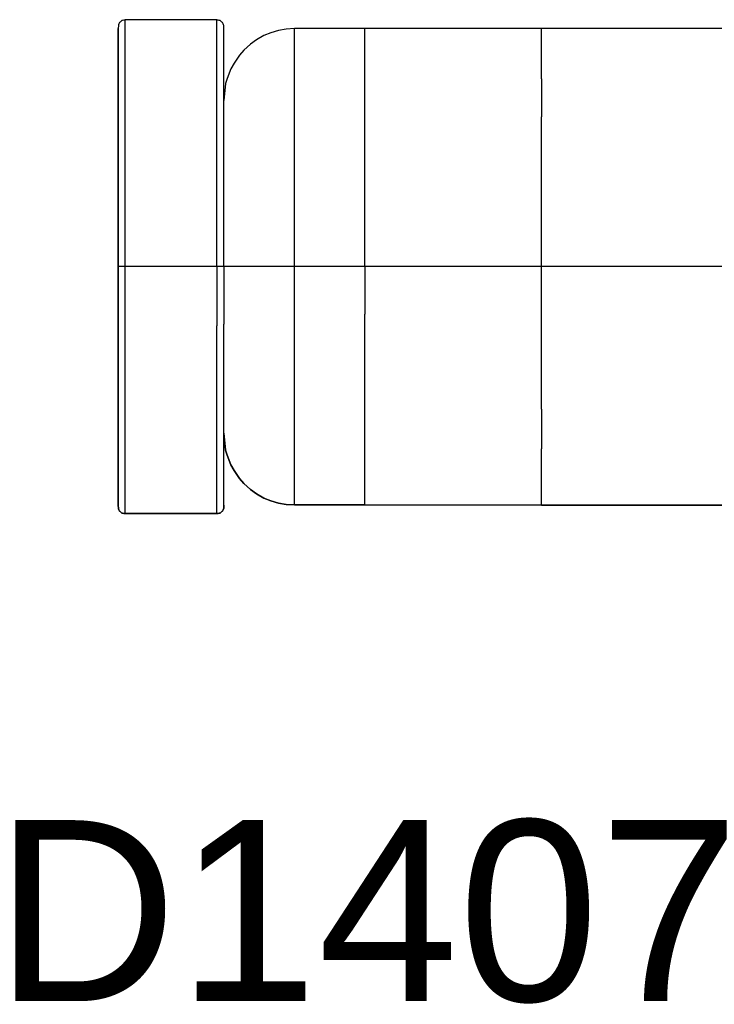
# Model space of a CAD drawing. Header units: inches. Extents: x 0 to 474, y -297 to 0.
# Tile 291 of 303: x 271.98 to 273.95, y -149.84 to -147.05. Entities that reach past the tile are written whole.
import ezdxf

# ---------------------------------------------------------------- set-up
doc = ezdxf.new("R2010")
doc.units = ezdxf.units.IN
doc.header["$MEASUREMENT"] = 0
doc.styles.add('Arial0', font='arial.ttf', dxfattribs={"height": 3.644212})

msp = doc.modelspace()

# ---------------------------------------------------------------- linework, layer by layer
at = {"color": 7, "true_color": 0xffffff}
for p, q in [((272.2608, -147.0668), (272.2598, -147.0758)), ((272.2608, -147.0668), (272.2598, -147.0758)), ((272.2618, -147.0628), (272.2608, -147.0658)), ((272.2618, -147.0628), (272.2608, -147.0658)), ((272.2608, -147.0658), (272.2608, -147.0668)), ((272.2608, -147.0658), (272.2608, -147.0668)), ((272.2628, -147.0608), (272.2618, -147.0628)), ((272.2628, -147.0608), (272.2618, -147.0628)), ((272.2638, -147.0588), (272.2628, -147.0608)), ((272.2638, -147.0588), (272.2628, -147.0608)), ((272.2658, -147.0578), (272.2638, -147.0588)), ((272.2658, -147.0578), (272.2638, -147.0588)), ((272.2678, -147.0558), (272.2658, -147.0578)), ((272.2678, -147.0558), (272.2658, -147.0578)), ((272.2688, -147.0548), (272.2678, -147.0558)), ((272.2688, -147.0548), (272.2678, -147.0558)), ((272.2708, -147.0528), (272.2688, -147.0548)), ((272.2708, -147.0528), (272.2688, -147.0548)), ((272.2728, -147.0528), (272.2708, -147.0528)), ((272.2728, -147.0528), (272.2708, -147.0528)), ((272.2758, -147.0518), (272.2728, -147.0528)), ((272.2758, -147.0518), (272.2728, -147.0528)), ((272.2778, -147.0518), (272.2758, -147.0518)), ((272.2778, -147.0518), (272.2758, -147.0518)), ((272.2798, -147.0508), (272.2778, -147.0518)), ((272.2798, -147.0508), (272.2778, -147.0518)), ((272.5398, -147.0508), (272.2798, -147.0508)), ((272.2798, -147.0568), (272.2798, -147.0508)), ((272.4098, -147.0508), (272.2798, -147.0508)), ((272.2798, -147.0968), (272.2798, -147.0568)), ((272.5398, -147.0508), (272.4098, -147.0508)), ((272.5418, -147.0518), (272.5398, -147.0508)), ((272.5398, -147.0568), (272.5398, -147.0508)), ((272.5418, -147.0518), (272.5398, -147.0508)), ((272.5398, -147.0968), (272.5398, -147.0568)), ((272.5438, -147.0518), (272.5418, -147.0518)), ((272.5438, -147.0518), (272.5418, -147.0518)), ((272.5468, -147.0528), (272.5438, -147.0518)), ((272.5468, -147.0528), (272.5438, -147.0518)), ((272.5488, -147.0528), (272.5468, -147.0528)), ((272.5488, -147.0528), (272.5468, -147.0528)), ((272.5508, -147.0548), (272.5488, -147.0528)), ((272.5508, -147.0548), (272.5488, -147.0528)), ((272.5518, -147.0558), (272.5508, -147.0548)), ((272.5518, -147.0558), (272.5508, -147.0548)), ((272.5538, -147.0578), (272.5518, -147.0558)), ((272.5538, -147.0578), (272.5518, -147.0558)), ((272.5558, -147.0588), (272.5538, -147.0578)), ((272.5558, -147.0588), (272.5538, -147.0578)), ((272.5568, -147.0608), (272.5558, -147.0588)), ((272.5568, -147.0608), (272.5558, -147.0588)), ((272.5578, -147.0628), (272.5568, -147.0608)), ((272.5578, -147.0628), (272.5568, -147.0608)), ((272.5588, -147.0658), (272.5578, -147.0628)), ((272.5588, -147.0658), (272.5578, -147.0628)), ((272.5598, -147.0668), (272.5588, -147.0658)), ((272.5598, -147.0668), (272.5588, -147.0658)), ((272.5598, -147.2798), (272.5598, -147.0668)), ((272.5598, -147.0758), (272.5598, -147.0668)), ((272.2598, -147.0758), (272.2598, -147.7508)), ((272.2598, -147.1158), (272.2598, -147.0758)), ((272.2798, -147.1748), (272.2798, -147.0968)), ((272.5398, -147.1748), (272.5398, -147.0968)), ((272.5598, -147.1158), (272.5598, -147.0758)), ((272.6728, -147.0958), (272.6518, -147.1078)), ((272.6728, -147.0958), (272.6518, -147.1078)), ((272.6928, -147.0878), (272.6728, -147.0958)), ((272.6928, -147.0878), (272.6728, -147.0958)), ((272.7148, -147.0818), (272.6928, -147.0878)), ((272.7148, -147.0818), (272.6928, -147.0878)), ((272.7368, -147.0778), (272.7148, -147.0818)), ((272.7368, -147.0778), (272.7148, -147.0818)), ((272.7598, -147.0758), (272.7368, -147.0778)), ((272.7598, -147.0758), (272.7368, -147.0778)), ((272.9598, -147.0758), (272.7598, -147.0758)), ((272.7598, -147.0808), (272.7598, -147.0758)), ((272.9228, -147.0758), (272.7598, -147.0758)), ((272.7598, -147.1198), (272.7598, -147.0808)), ((272.9598, -147.0758), (272.9228, -147.0758)), ((273.4598, -147.0758), (272.9598, -147.0758)), ((272.9598, -147.0898), (272.9598, -147.0758)), ((273.4598, -147.0758), (272.9598, -147.0758)), ((272.9598, -147.1378), (272.9598, -147.0898)), ((275.2598, -147.0758), (273.4598, -147.0758)), ((273.4598, -147.0908), (273.4598, -147.0758)), ((275.2598, -147.0758), (273.4598, -147.0758)), ((273.4598, -147.1388), (273.4598, -147.0908)), ((272.2598, -147.1918), (272.2598, -147.1158)), ((272.5598, -147.1918), (272.5598, -147.1158)), ((272.6348, -147.1198), (272.6168, -147.1368)), ((272.6348, -147.1198), (272.6168, -147.1368)), ((272.6518, -147.1078), (272.6348, -147.1198)), ((272.6518, -147.1078), (272.6348, -147.1198)), ((272.7598, -147.1958), (272.7598, -147.1198)), ((272.6038, -147.1518), (272.5888, -147.1738)), ((272.6038, -147.1518), (272.5888, -147.1738)), ((272.6168, -147.1368), (272.6038, -147.1518)), ((272.6168, -147.1368), (272.6038, -147.1518)), ((272.9598, -147.2168), (272.9598, -147.1378)), ((273.4598, -147.2188), (273.4598, -147.1388)), ((272.2798, -147.2868), (272.2798, -147.1748)), ((272.5398, -147.2868), (272.5398, -147.1748)), ((272.5888, -147.1738), (272.5798, -147.1898)), ((272.5888, -147.1738), (272.5798, -147.1898)), ((272.2598, -147.3008), (272.2598, -147.1918)), ((272.5598, -147.3008), (272.5598, -147.1918)), ((272.5798, -147.1898), (272.5688, -147.2178)), ((272.5798, -147.1898), (272.5688, -147.2178)), ((272.7598, -147.3038), (272.7598, -147.1958)), ((272.5648, -147.2318), (272.5598, -147.2798)), ((272.5648, -147.2318), (272.5598, -147.2798)), ((272.5688, -147.2178), (272.5648, -147.2318)), ((272.5688, -147.2178), (272.5648, -147.2318)), ((272.9598, -147.3248), (272.9598, -147.2168)), ((273.4598, -147.2188), (273.4598, -147.3258)), ((272.2798, -147.4258), (272.2798, -147.2868)), ((272.5398, -147.4258), (272.5398, -147.2868)), ((272.2598, -147.4348), (272.2598, -147.3008)), ((272.5598, -147.4348), (272.5598, -147.3008)), ((272.7598, -147.4378), (272.7598, -147.3038)), ((272.9598, -147.4538), (272.9598, -147.3248)), ((273.4598, -147.4548), (273.4598, -147.3258)), ((272.2798, -147.5838), (272.2798, -147.4258)), ((272.5398, -147.5838), (272.5398, -147.4258)), ((272.2598, -147.5888), (272.2598, -147.4348)), ((272.5598, -147.5888), (272.5598, -147.4348)), ((272.7598, -147.5898), (272.7598, -147.4378)), ((272.9598, -147.5988), (272.9598, -147.4538)), ((273.4598, -147.5988), (273.4598, -147.4548)), ((272.2598, -147.7508), (272.2598, -147.5888)), ((272.2798, -147.7508), (272.2798, -147.5838)), ((272.5398, -147.7508), (272.5398, -147.5838)), ((272.5598, -147.7508), (272.5598, -147.5888)), ((272.7598, -147.7508), (272.7598, -147.5898)), ((272.9598, -147.7508), (272.9598, -147.5988)), ((273.4598, -147.7508), (273.4598, -147.5988)), ((272.2598, -147.7508), (272.2598, -148.4268)), ((272.2598, -147.9138), (272.2598, -147.7508)), ((272.2608, -147.7508), (272.2598, -147.7508)), ((272.2618, -147.7508), (272.2608, -147.7508)), ((272.2638, -147.7508), (272.2618, -147.7508)), ((272.2678, -147.7508), (272.2638, -147.7508)), ((272.2708, -147.7508), (272.2678, -147.7508)), ((272.2758, -147.7508), (272.2708, -147.7508)), ((272.2798, -147.7508), (272.2758, -147.7508)), ((272.2798, -147.9188), (272.2798, -147.7508)), ((272.5398, -147.7508), (272.2798, -147.7508)), ((272.5398, -147.7508), (272.5398, -147.9188)), ((272.5438, -147.7508), (272.5398, -147.7508)), ((272.5488, -147.7508), (272.5438, -147.7508)), ((272.5518, -147.7508), (272.5488, -147.7508)), ((272.5558, -147.7508), (272.5518, -147.7508)), ((272.5578, -147.7508), (272.5558, -147.7508)), ((272.5598, -147.7508), (272.5578, -147.7508)), ((272.5598, -147.7508), (272.5598, -147.9138)), ((272.5648, -147.7508), (272.5598, -147.7508)), ((272.5598, -147.7508), (272.5598, -147.7508)), ((272.5798, -147.7508), (272.5648, -147.7508)), ((272.6038, -147.7508), (272.5798, -147.7508)), ((272.6348, -147.7508), (272.6038, -147.7508)), ((272.6728, -147.7508), (272.6348, -147.7508)), ((272.7148, -147.7508), (272.6728, -147.7508)), ((272.7598, -147.7508), (272.7148, -147.7508)), ((272.7598, -147.9128), (272.7598, -147.7508)), ((272.9598, -147.7508), (272.7598, -147.7508)), ((272.9598, -147.7508), (272.9598, -147.8858)), ((273.4598, -147.7508), (272.9598, -147.7508)), ((273.4598, -147.8898), (273.4598, -147.7508)), ((275.2598, -147.7508), (273.4598, -147.7508)), ((272.9598, -148.0158), (272.9598, -147.8858)), ((273.4598, -148.0218), (273.4598, -147.8898)), ((272.2598, -148.0678), (272.2598, -147.9138)), ((272.2798, -148.0768), (272.2798, -147.9188)), ((272.5398, -148.0768), (272.5398, -147.9188)), ((272.5598, -148.0678), (272.5598, -147.9138)), ((272.7598, -148.0648), (272.7598, -147.9128)), ((272.9598, -148.1488), (272.9598, -148.0158)), ((273.4598, -148.1548), (273.4598, -148.0218)), ((272.2598, -148.2018), (272.2598, -148.0678)), ((272.5598, -148.2018), (272.5598, -148.0678)), ((272.7598, -148.1988), (272.7598, -148.0648)), ((272.2798, -148.2158), (272.2798, -148.0768)), ((272.5398, -148.2158), (272.5398, -148.0768)), ((272.9598, -148.2628), (272.9598, -148.1488)), ((273.4598, -148.1548), (273.4598, -148.2668)), ((272.2598, -148.3108), (272.2598, -148.2018)), ((272.5598, -148.3108), (272.5598, -148.2018)), ((272.7598, -148.3068), (272.7598, -148.1988)), ((272.2798, -148.3278), (272.2798, -148.2158)), ((272.5398, -148.3278), (272.5398, -148.2158)), ((272.5598, -148.4268), (272.5598, -148.2228)), ((272.5598, -148.2228), (272.5648, -148.2708)), ((272.5648, -148.2668), (272.5598, -148.2228)), ((272.5648, -148.2708), (272.5598, -148.2228)), ((272.9598, -148.3488), (272.9598, -148.2628)), ((273.4598, -148.3508), (273.4598, -148.2668)), ((272.5648, -148.2708), (272.5688, -148.2848)), ((272.5688, -148.2848), (272.5648, -148.2708)), ((272.5688, -148.2848), (272.5798, -148.3128)), ((272.5798, -148.3128), (272.5688, -148.2848)), ((272.2598, -148.3868), (272.2598, -148.3108)), ((272.5598, -148.3868), (272.5598, -148.3108)), ((272.5798, -148.3128), (272.5888, -148.3288)), ((272.5888, -148.3288), (272.5798, -148.3128)), ((272.7598, -148.3828), (272.7598, -148.3068)), ((272.2798, -148.4058), (272.2798, -148.3278)), ((272.5398, -148.4058), (272.5398, -148.3278)), ((272.5888, -148.3288), (272.6038, -148.3508)), ((272.6038, -148.3508), (272.5888, -148.3288)), ((272.6038, -148.3508), (272.6168, -148.3658)), ((272.6168, -148.3658), (272.6038, -148.3508)), ((272.9598, -148.4038), (272.9598, -148.3488)), ((273.4598, -148.4058), (273.4598, -148.3508)), ((272.6168, -148.3658), (272.6348, -148.3828)), ((272.6348, -148.3828), (272.6168, -148.3658)), ((272.2598, -148.4268), (272.2598, -148.3868)), ((272.2798, -148.4458), (272.2798, -148.4058)), ((272.5398, -148.4458), (272.5398, -148.4058)), ((272.5598, -148.4268), (272.5598, -148.3868)), ((272.6348, -148.3828), (272.6518, -148.3948)), ((272.6518, -148.3948), (272.6348, -148.3828)), ((272.6518, -148.3948), (272.6728, -148.4068)), ((272.6728, -148.4068), (272.6518, -148.3948)), ((272.6728, -148.4068), (272.6928, -148.4148)), ((272.6928, -148.4148), (272.6728, -148.4068)), ((272.7598, -148.4218), (272.7598, -148.3828)), ((272.9598, -148.4258), (272.9598, -148.4038)), ((273.4598, -148.4268), (273.4598, -148.4058)), ((272.2598, -148.4268), (272.2608, -148.4358)), ((272.2608, -148.4308), (272.2598, -148.4268)), ((272.2608, -148.4358), (272.2598, -148.4268)), ((272.2608, -148.4358), (272.2608, -148.4368)), ((272.2608, -148.4368), (272.2608, -148.4358)), ((272.5588, -148.4368), (272.5598, -148.4358)), ((272.5598, -148.4358), (272.5588, -148.4368)), ((272.5598, -148.4358), (272.5598, -148.4268)), ((272.5598, -148.4268), (272.5598, -148.4308)), ((272.5598, -148.4268), (272.5598, -148.4358)), ((272.6928, -148.4148), (272.7148, -148.4208)), ((272.7148, -148.4208), (272.6928, -148.4148)), ((272.7148, -148.4208), (272.7368, -148.4248)), ((272.7368, -148.4248), (272.7148, -148.4208)), ((272.7368, -148.4248), (272.7598, -148.4258)), ((272.7598, -148.4258), (272.7368, -148.4248)), ((272.7598, -148.4258), (272.7598, -148.4218)), ((272.7598, -148.4258), (272.9598, -148.4258)), ((272.9228, -148.4258), (272.7598, -148.4258)), ((272.9598, -148.4258), (272.9228, -148.4258)), ((272.9598, -148.4258), (273.4598, -148.4268)), ((272.9598, -148.4258), (272.9598, -148.4258)), ((273.4598, -148.4268), (272.9598, -148.4258)), ((273.4598, -148.4268), (275.2598, -148.4258)), ((275.2598, -148.4258), (273.4598, -148.4268)), ((272.2608, -148.4368), (272.2618, -148.4398)), ((272.2618, -148.4398), (272.2608, -148.4368)), ((272.2618, -148.4398), (272.2628, -148.4418)), ((272.2628, -148.4418), (272.2618, -148.4398)), ((272.2628, -148.4418), (272.2638, -148.4438)), ((272.2638, -148.4438), (272.2628, -148.4418)), ((272.2638, -148.4438), (272.2658, -148.4448)), ((272.2658, -148.4448), (272.2638, -148.4438)), ((272.2658, -148.4448), (272.2678, -148.4468)), ((272.2678, -148.4468), (272.2658, -148.4448)), ((272.2678, -148.4468), (272.2688, -148.4478)), ((272.2688, -148.4478), (272.2678, -148.4468)), ((272.2688, -148.4478), (272.2708, -148.4498)), ((272.2708, -148.4498), (272.2688, -148.4478)), ((272.2708, -148.4498), (272.2728, -148.4498)), ((272.2728, -148.4498), (272.2708, -148.4498)), ((272.2728, -148.4498), (272.2758, -148.4508)), ((272.2758, -148.4508), (272.2728, -148.4498)), ((272.2758, -148.4508), (272.2798, -148.4508)), ((272.2778, -148.4508), (272.2758, -148.4508)), ((272.2798, -148.4508), (272.2778, -148.4508)), ((272.2798, -148.4508), (272.2798, -148.4458)), ((272.2798, -148.4508), (272.5398, -148.4508)), ((272.4098, -148.4508), (272.2798, -148.4508)), ((272.5398, -148.4508), (272.4098, -148.4508)), ((272.5398, -148.4508), (272.5398, -148.4458)), ((272.5398, -148.4508), (272.5438, -148.4508)), ((272.5418, -148.4508), (272.5398, -148.4508)), ((272.5438, -148.4508), (272.5418, -148.4508)), ((272.5438, -148.4508), (272.5468, -148.4498)), ((272.5468, -148.4498), (272.5438, -148.4508)), ((272.5468, -148.4498), (272.5488, -148.4498)), ((272.5488, -148.4498), (272.5468, -148.4498)), ((272.5488, -148.4498), (272.5508, -148.4478)), ((272.5508, -148.4478), (272.5488, -148.4498)), ((272.5508, -148.4478), (272.5518, -148.4468)), ((272.5518, -148.4468), (272.5508, -148.4478)), ((272.5518, -148.4468), (272.5538, -148.4448)), ((272.5538, -148.4448), (272.5518, -148.4468)), ((272.5538, -148.4448), (272.5558, -148.4438)), ((272.5558, -148.4438), (272.5538, -148.4448)), ((272.5558, -148.4438), (272.5568, -148.4418)), ((272.5568, -148.4418), (272.5558, -148.4438)), ((272.5568, -148.4418), (272.5578, -148.4398)), ((272.5578, -148.4398), (272.5568, -148.4418)), ((272.5578, -148.4398), (272.5588, -148.4368)), ((272.5588, -148.4368), (272.5578, -148.4398))]:
    msp.add_line(p, q, dxfattribs=at)
at = {"color": 18, "true_color": 0x000000}
for p, q in [((272.2608, -147.0668), (272.2598, -147.0758)), ((272.2608, -147.0668), (272.2598, -147.0758)), ((272.2618, -147.0628), (272.2608, -147.0658)), ((272.2618, -147.0628), (272.2608, -147.0658)), ((272.2608, -147.0658), (272.2608, -147.0668)), ((272.2608, -147.0658), (272.2608, -147.0668)), ((272.2628, -147.0608), (272.2618, -147.0628)), ((272.2628, -147.0608), (272.2618, -147.0628)), ((272.2638, -147.0588), (272.2628, -147.0608)), ((272.2638, -147.0588), (272.2628, -147.0608)), ((272.2658, -147.0578), (272.2638, -147.0588)), ((272.2658, -147.0578), (272.2638, -147.0588)), ((272.2678, -147.0558), (272.2658, -147.0578)), ((272.2678, -147.0558), (272.2658, -147.0578)), ((272.2688, -147.0548), (272.2678, -147.0558)), ((272.2688, -147.0548), (272.2678, -147.0558)), ((272.2708, -147.0528), (272.2688, -147.0548)), ((272.2708, -147.0528), (272.2688, -147.0548)), ((272.2728, -147.0528), (272.2708, -147.0528)), ((272.2728, -147.0528), (272.2708, -147.0528)), ((272.2758, -147.0518), (272.2728, -147.0528)), ((272.2758, -147.0518), (272.2728, -147.0528)), ((272.2778, -147.0518), (272.2758, -147.0518)), ((272.2778, -147.0518), (272.2758, -147.0518)), ((272.2798, -147.0508), (272.2778, -147.0518)), ((272.2798, -147.0508), (272.2778, -147.0518)), ((272.5398, -147.0508), (272.2798, -147.0508)), ((272.2798, -147.0568), (272.2798, -147.0508)), ((272.4098, -147.0508), (272.2798, -147.0508)), ((272.2798, -147.0968), (272.2798, -147.0568)), ((272.5398, -147.0508), (272.4098, -147.0508)), ((272.5418, -147.0518), (272.5398, -147.0508)), ((272.5398, -147.0568), (272.5398, -147.0508)), ((272.5418, -147.0518), (272.5398, -147.0508)), ((272.5398, -147.0968), (272.5398, -147.0568)), ((272.5438, -147.0518), (272.5418, -147.0518)), ((272.5438, -147.0518), (272.5418, -147.0518)), ((272.5468, -147.0528), (272.5438, -147.0518)), ((272.5468, -147.0528), (272.5438, -147.0518)), ((272.5488, -147.0528), (272.5468, -147.0528)), ((272.5488, -147.0528), (272.5468, -147.0528)), ((272.5508, -147.0548), (272.5488, -147.0528)), ((272.5508, -147.0548), (272.5488, -147.0528)), ((272.5518, -147.0558), (272.5508, -147.0548)), ((272.5518, -147.0558), (272.5508, -147.0548)), ((272.5538, -147.0578), (272.5518, -147.0558)), ((272.5538, -147.0578), (272.5518, -147.0558)), ((272.5558, -147.0588), (272.5538, -147.0578)), ((272.5558, -147.0588), (272.5538, -147.0578)), ((272.5568, -147.0608), (272.5558, -147.0588)), ((272.5568, -147.0608), (272.5558, -147.0588)), ((272.5578, -147.0628), (272.5568, -147.0608)), ((272.5578, -147.0628), (272.5568, -147.0608)), ((272.5588, -147.0658), (272.5578, -147.0628)), ((272.5588, -147.0658), (272.5578, -147.0628)), ((272.5598, -147.0668), (272.5588, -147.0658)), ((272.5598, -147.0668), (272.5588, -147.0658)), ((272.5598, -147.2798), (272.5598, -147.0668)), ((272.5598, -147.0758), (272.5598, -147.0668)), ((272.2598, -147.0758), (272.2598, -147.7508)), ((272.2598, -147.1158), (272.2598, -147.0758)), ((272.2798, -147.1748), (272.2798, -147.0968)), ((272.5398, -147.1748), (272.5398, -147.0968)), ((272.5598, -147.1158), (272.5598, -147.0758)), ((272.6728, -147.0958), (272.6518, -147.1078)), ((272.6728, -147.0958), (272.6518, -147.1078)), ((272.6928, -147.0878), (272.6728, -147.0958)), ((272.6928, -147.0878), (272.6728, -147.0958)), ((272.7148, -147.0818), (272.6928, -147.0878)), ((272.7148, -147.0818), (272.6928, -147.0878)), ((272.7368, -147.0778), (272.7148, -147.0818)), ((272.7368, -147.0778), (272.7148, -147.0818)), ((272.7598, -147.0758), (272.7368, -147.0778)), ((272.7598, -147.0758), (272.7368, -147.0778)), ((272.9598, -147.0758), (272.7598, -147.0758)), ((272.7598, -147.0808), (272.7598, -147.0758)), ((272.9228, -147.0758), (272.7598, -147.0758)), ((272.7598, -147.1198), (272.7598, -147.0808)), ((272.9598, -147.0758), (272.9228, -147.0758)), ((273.4598, -147.0758), (272.9598, -147.0758)), ((272.9598, -147.0898), (272.9598, -147.0758)), ((273.4598, -147.0758), (272.9598, -147.0758)), ((272.9598, -147.1378), (272.9598, -147.0898)), ((275.2598, -147.0758), (273.4598, -147.0758)), ((273.4598, -147.0908), (273.4598, -147.0758)), ((275.2598, -147.0758), (273.4598, -147.0758)), ((273.4598, -147.1388), (273.4598, -147.0908)), ((272.2598, -147.1918), (272.2598, -147.1158)), ((272.5598, -147.1918), (272.5598, -147.1158)), ((272.6348, -147.1198), (272.6168, -147.1368)), ((272.6348, -147.1198), (272.6168, -147.1368)), ((272.6518, -147.1078), (272.6348, -147.1198)), ((272.6518, -147.1078), (272.6348, -147.1198)), ((272.7598, -147.1958), (272.7598, -147.1198)), ((272.6038, -147.1518), (272.5888, -147.1738)), ((272.6038, -147.1518), (272.5888, -147.1738)), ((272.6168, -147.1368), (272.6038, -147.1518)), ((272.6168, -147.1368), (272.6038, -147.1518)), ((272.9598, -147.2168), (272.9598, -147.1378)), ((273.4598, -147.2188), (273.4598, -147.1388)), ((272.2798, -147.2868), (272.2798, -147.1748)), ((272.5398, -147.2868), (272.5398, -147.1748)), ((272.5888, -147.1738), (272.5798, -147.1898)), ((272.5888, -147.1738), (272.5798, -147.1898)), ((272.2598, -147.3008), (272.2598, -147.1918)), ((272.5598, -147.3008), (272.5598, -147.1918)), ((272.5798, -147.1898), (272.5688, -147.2178)), ((272.5798, -147.1898), (272.5688, -147.2178)), ((272.7598, -147.3038), (272.7598, -147.1958)), ((272.5648, -147.2318), (272.5598, -147.2798)), ((272.5648, -147.2318), (272.5598, -147.2798)), ((272.5688, -147.2178), (272.5648, -147.2318)), ((272.5688, -147.2178), (272.5648, -147.2318)), ((272.9598, -147.3248), (272.9598, -147.2168)), ((273.4598, -147.2188), (273.4598, -147.3258)), ((272.2798, -147.4258), (272.2798, -147.2868)), ((272.5398, -147.4258), (272.5398, -147.2868)), ((272.2598, -147.4348), (272.2598, -147.3008)), ((272.5598, -147.4348), (272.5598, -147.3008)), ((272.7598, -147.4378), (272.7598, -147.3038)), ((272.9598, -147.4538), (272.9598, -147.3248)), ((273.4598, -147.4548), (273.4598, -147.3258)), ((272.2798, -147.5838), (272.2798, -147.4258)), ((272.5398, -147.5838), (272.5398, -147.4258)), ((272.2598, -147.5888), (272.2598, -147.4348)), ((272.5598, -147.5888), (272.5598, -147.4348)), ((272.7598, -147.5898), (272.7598, -147.4378)), ((272.9598, -147.5988), (272.9598, -147.4538)), ((273.4598, -147.5988), (273.4598, -147.4548)), ((272.2598, -147.7508), (272.2598, -147.5888)), ((272.2798, -147.7508), (272.2798, -147.5838)), ((272.5398, -147.7508), (272.5398, -147.5838)), ((272.5598, -147.7508), (272.5598, -147.5888)), ((272.7598, -147.7508), (272.7598, -147.5898)), ((272.9598, -147.7508), (272.9598, -147.5988)), ((273.4598, -147.7508), (273.4598, -147.5988)), ((272.2598, -147.7508), (272.2598, -148.4268)), ((272.2598, -147.9138), (272.2598, -147.7508)), ((272.2608, -147.7508), (272.2598, -147.7508)), ((272.2618, -147.7508), (272.2608, -147.7508)), ((272.2638, -147.7508), (272.2618, -147.7508)), ((272.2678, -147.7508), (272.2638, -147.7508)), ((272.2708, -147.7508), (272.2678, -147.7508)), ((272.2758, -147.7508), (272.2708, -147.7508)), ((272.2798, -147.7508), (272.2758, -147.7508)), ((272.2798, -147.9188), (272.2798, -147.7508)), ((272.5398, -147.7508), (272.2798, -147.7508)), ((272.5398, -147.7508), (272.5398, -147.9188)), ((272.5438, -147.7508), (272.5398, -147.7508)), ((272.5488, -147.7508), (272.5438, -147.7508)), ((272.5518, -147.7508), (272.5488, -147.7508)), ((272.5558, -147.7508), (272.5518, -147.7508)), ((272.5578, -147.7508), (272.5558, -147.7508)), ((272.5598, -147.7508), (272.5578, -147.7508)), ((272.5598, -147.7508), (272.5598, -147.9138)), ((272.5648, -147.7508), (272.5598, -147.7508)), ((272.5598, -147.7508), (272.5598, -147.7508)), ((272.5798, -147.7508), (272.5648, -147.7508)), ((272.6038, -147.7508), (272.5798, -147.7508)), ((272.6348, -147.7508), (272.6038, -147.7508)), ((272.6728, -147.7508), (272.6348, -147.7508)), ((272.7148, -147.7508), (272.6728, -147.7508)), ((272.7598, -147.7508), (272.7148, -147.7508)), ((272.7598, -147.9128), (272.7598, -147.7508)), ((272.9598, -147.7508), (272.7598, -147.7508)), ((272.9598, -147.7508), (272.9598, -147.8858)), ((273.4598, -147.7508), (272.9598, -147.7508)), ((273.4598, -147.8898), (273.4598, -147.7508)), ((275.2598, -147.7508), (273.4598, -147.7508)), ((272.9598, -148.0158), (272.9598, -147.8858)), ((273.4598, -148.0218), (273.4598, -147.8898)), ((272.2598, -148.0678), (272.2598, -147.9138)), ((272.2798, -148.0768), (272.2798, -147.9188)), ((272.5398, -148.0768), (272.5398, -147.9188)), ((272.5598, -148.0678), (272.5598, -147.9138)), ((272.7598, -148.0648), (272.7598, -147.9128)), ((272.9598, -148.1488), (272.9598, -148.0158)), ((273.4598, -148.1548), (273.4598, -148.0218)), ((272.2598, -148.2018), (272.2598, -148.0678)), ((272.5598, -148.2018), (272.5598, -148.0678)), ((272.7598, -148.1988), (272.7598, -148.0648)), ((272.2798, -148.2158), (272.2798, -148.0768)), ((272.5398, -148.2158), (272.5398, -148.0768)), ((272.9598, -148.2628), (272.9598, -148.1488)), ((273.4598, -148.1548), (273.4598, -148.2668)), ((272.2598, -148.3108), (272.2598, -148.2018)), ((272.5598, -148.3108), (272.5598, -148.2018)), ((272.7598, -148.3068), (272.7598, -148.1988)), ((272.2798, -148.3278), (272.2798, -148.2158)), ((272.5398, -148.3278), (272.5398, -148.2158)), ((272.5598, -148.4268), (272.5598, -148.2228)), ((272.5598, -148.2228), (272.5648, -148.2708)), ((272.5648, -148.2668), (272.5598, -148.2228)), ((272.5648, -148.2708), (272.5598, -148.2228)), ((272.9598, -148.3488), (272.9598, -148.2628)), ((273.4598, -148.3508), (273.4598, -148.2668)), ((272.5648, -148.2708), (272.5688, -148.2848)), ((272.5688, -148.2848), (272.5648, -148.2708)), ((272.5688, -148.2848), (272.5798, -148.3128)), ((272.5798, -148.3128), (272.5688, -148.2848)), ((272.2598, -148.3868), (272.2598, -148.3108)), ((272.5598, -148.3868), (272.5598, -148.3108)), ((272.5798, -148.3128), (272.5888, -148.3288)), ((272.5888, -148.3288), (272.5798, -148.3128)), ((272.7598, -148.3828), (272.7598, -148.3068)), ((272.2798, -148.4058), (272.2798, -148.3278)), ((272.5398, -148.4058), (272.5398, -148.3278)), ((272.5888, -148.3288), (272.6038, -148.3508)), ((272.6038, -148.3508), (272.5888, -148.3288)), ((272.6038, -148.3508), (272.6168, -148.3658)), ((272.6168, -148.3658), (272.6038, -148.3508)), ((272.9598, -148.4038), (272.9598, -148.3488)), ((273.4598, -148.4058), (273.4598, -148.3508)), ((272.6168, -148.3658), (272.6348, -148.3828)), ((272.6348, -148.3828), (272.6168, -148.3658)), ((272.2598, -148.4268), (272.2598, -148.3868)), ((272.2798, -148.4458), (272.2798, -148.4058)), ((272.5398, -148.4458), (272.5398, -148.4058)), ((272.5598, -148.4268), (272.5598, -148.3868)), ((272.6348, -148.3828), (272.6518, -148.3948)), ((272.6518, -148.3948), (272.6348, -148.3828)), ((272.6518, -148.3948), (272.6728, -148.4068)), ((272.6728, -148.4068), (272.6518, -148.3948)), ((272.6728, -148.4068), (272.6928, -148.4148)), ((272.6928, -148.4148), (272.6728, -148.4068)), ((272.7598, -148.4218), (272.7598, -148.3828)), ((272.9598, -148.4258), (272.9598, -148.4038)), ((273.4598, -148.4268), (273.4598, -148.4058)), ((272.2598, -148.4268), (272.2608, -148.4358)), ((272.2608, -148.4308), (272.2598, -148.4268)), ((272.2608, -148.4358), (272.2598, -148.4268)), ((272.2608, -148.4358), (272.2608, -148.4368)), ((272.2608, -148.4368), (272.2608, -148.4358)), ((272.5588, -148.4368), (272.5598, -148.4358)), ((272.5598, -148.4358), (272.5588, -148.4368)), ((272.5598, -148.4358), (272.5598, -148.4268)), ((272.5598, -148.4268), (272.5598, -148.4308)), ((272.5598, -148.4268), (272.5598, -148.4358)), ((272.6928, -148.4148), (272.7148, -148.4208)), ((272.7148, -148.4208), (272.6928, -148.4148)), ((272.7148, -148.4208), (272.7368, -148.4248)), ((272.7368, -148.4248), (272.7148, -148.4208)), ((272.7368, -148.4248), (272.7598, -148.4258)), ((272.7598, -148.4258), (272.7368, -148.4248)), ((272.7598, -148.4258), (272.7598, -148.4218)), ((272.7598, -148.4258), (272.9598, -148.4258)), ((272.9228, -148.4258), (272.7598, -148.4258)), ((272.9598, -148.4258), (272.9228, -148.4258)), ((272.9598, -148.4258), (273.4598, -148.4268)), ((272.9598, -148.4258), (272.9598, -148.4258)), ((273.4598, -148.4268), (272.9598, -148.4258)), ((273.4598, -148.4268), (275.2598, -148.4258)), ((275.2598, -148.4258), (273.4598, -148.4268)), ((272.2608, -148.4368), (272.2618, -148.4398)), ((272.2618, -148.4398), (272.2608, -148.4368)), ((272.2618, -148.4398), (272.2628, -148.4418)), ((272.2628, -148.4418), (272.2618, -148.4398)), ((272.2628, -148.4418), (272.2638, -148.4438)), ((272.2638, -148.4438), (272.2628, -148.4418)), ((272.2638, -148.4438), (272.2658, -148.4448)), ((272.2658, -148.4448), (272.2638, -148.4438)), ((272.2658, -148.4448), (272.2678, -148.4468)), ((272.2678, -148.4468), (272.2658, -148.4448)), ((272.2678, -148.4468), (272.2688, -148.4478)), ((272.2688, -148.4478), (272.2678, -148.4468)), ((272.2688, -148.4478), (272.2708, -148.4498)), ((272.2708, -148.4498), (272.2688, -148.4478)), ((272.2708, -148.4498), (272.2728, -148.4498)), ((272.2728, -148.4498), (272.2708, -148.4498)), ((272.2728, -148.4498), (272.2758, -148.4508)), ((272.2758, -148.4508), (272.2728, -148.4498)), ((272.2758, -148.4508), (272.2798, -148.4508)), ((272.2778, -148.4508), (272.2758, -148.4508)), ((272.2798, -148.4508), (272.2778, -148.4508)), ((272.2798, -148.4508), (272.2798, -148.4458)), ((272.2798, -148.4508), (272.5398, -148.4508)), ((272.4098, -148.4508), (272.2798, -148.4508)), ((272.5398, -148.4508), (272.4098, -148.4508)), ((272.5398, -148.4508), (272.5398, -148.4458)), ((272.5398, -148.4508), (272.5438, -148.4508)), ((272.5418, -148.4508), (272.5398, -148.4508)), ((272.5438, -148.4508), (272.5418, -148.4508)), ((272.5438, -148.4508), (272.5468, -148.4498)), ((272.5468, -148.4498), (272.5438, -148.4508)), ((272.5468, -148.4498), (272.5488, -148.4498)), ((272.5488, -148.4498), (272.5468, -148.4498)), ((272.5488, -148.4498), (272.5508, -148.4478)), ((272.5508, -148.4478), (272.5488, -148.4498)), ((272.5508, -148.4478), (272.5518, -148.4468)), ((272.5518, -148.4468), (272.5508, -148.4478)), ((272.5518, -148.4468), (272.5538, -148.4448)), ((272.5538, -148.4448), (272.5518, -148.4468)), ((272.5538, -148.4448), (272.5558, -148.4438)), ((272.5558, -148.4438), (272.5538, -148.4448)), ((272.5558, -148.4438), (272.5568, -148.4418)), ((272.5568, -148.4418), (272.5558, -148.4438)), ((272.5568, -148.4418), (272.5578, -148.4398)), ((272.5578, -148.4398), (272.5568, -148.4418)), ((272.5578, -148.4398), (272.5588, -148.4368)), ((272.5588, -148.4368), (272.5578, -148.4398))]:
    msp.add_line(p, q, dxfattribs=at)

# ---------------------------------------------------------------- texts
at = {"color": 18, "true_color": 0x000000, "style": 'Arial0'}
msp.add_text('D1407', height=0.51293, dxfattribs=at).set_placement((271.9102, -149.8324))

doc.saveas('drawing.dxf')
